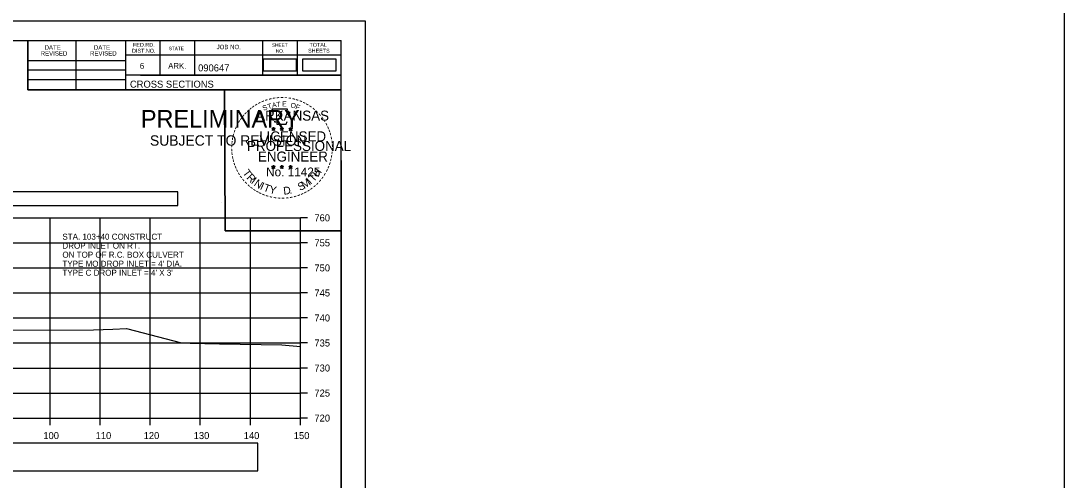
# Model space of a CAD drawing. Extents: x 1202951 to 1376887, y 378065 to 728038.
# Drawn here: x 1376678.8 to 1376887.3, y 378956.1 to 379047.8 of the extents above; entities that cross this region are included whole.
import ezdxf

# ---------------------------------------------------------------- set-up
doc = ezdxf.new("R2010")
doc.units = 0
for name, color, linetype in [('Default', 7, 'Continuous'), ('R_Alt Surface', 7, 'Continuous'), ('R_Axis', 7, 'Continuous'), ('R_Axis Annot', 7, 'Continuous'), ('R_Border', 7, 'Continuous'), ('R_Border PE', 7, 'Continuous'), ('R_Border Prem', 7, 'Continuous'), ('R_Exist Surface', 7, 'Continuous'), ('R_Grid', 7, 'Continuous'), ('R_No Plot', 7, 'Continuous'), ('R_Water Annot', 7, 'Continuous')]:
    doc.layers.add(name, color=color, linetype=linetype)

msp = doc.modelspace()

# ---------------------------------------------------------------- linework, layer by layer
at = {"layer": 'Default'}
msp.add_lwpolyline([(1376735.11, 379037.86), (1376741.79, 379037.86), (1376741.79, 379040.17), (1376735.11, 379040.17)], close=True, dxfattribs=at)
at = {"layer": 'R_Alt Surface'}
for points in [[(1376727.24, 379037.86), (1376733.92, 379037.86), (1376733.92, 379040.17), (1376727.24, 379040.17)], [(1376434.67, 379010.99), (1376710.2, 379010.99), (1376710.2, 379013.7), (1376434.67, 379013.7)], [(1376615.43, 378957.97), (1376726.14, 378957.97), (1376726.14, 378963.49), (1376615.43, 378963.49)]]:
    msp.add_lwpolyline(points, close=True, dxfattribs=at)
at = {"layer": 'R_Axis'}
for p, q in [((1376734.67, 378968.49), (1376734.67, 379008.49)), ((1376736.07, 379008.49), (1376734.67, 379008.49)), ((1376736.07, 379003.49), (1376734.67, 379003.49)), ((1376736.07, 378998.49), (1376734.67, 378998.49)), ((1376736.07, 378993.49), (1376734.67, 378993.49)), ((1376736.07, 378988.49), (1376734.67, 378988.49)), ((1376736.07, 378983.49), (1376734.67, 378983.49)), ((1376736.07, 378978.49), (1376734.67, 378978.49)), ((1376736.07, 378973.49), (1376734.67, 378973.49)), ((1376434.67, 378968.49), (1376734.67, 378968.49)), ((1376684.67, 378967.09), (1376684.67, 378968.49)), ((1376694.67, 378967.09), (1376694.67, 378968.49)), ((1376704.67, 378967.09), (1376704.67, 378968.49)), ((1376714.67, 378967.09), (1376714.67, 378968.49)), ((1376724.67, 378967.09), (1376724.67, 378968.49)), ((1376734.67, 378967.09), (1376734.67, 378968.49)), ((1376736.07, 378968.49), (1376734.67, 378968.49))]:
    msp.add_line(p, q, dxfattribs=at)
at = {"layer": 'R_Border'}
for p, q in [((1376426.67, 379043.95), (1376742.85, 379043.95)), ((1376680.21, 379034.07), (1376680.21, 379043.95)), ((1376689.89, 379034.07), (1376689.89, 379043.95)), ((1376699.75, 379043.95), (1376699.75, 379034.07)), ((1376706.59, 379043.95), (1376706.59, 379037.01)), ((1376713.53, 379043.95), (1376713.53, 379037.01)), ((1376727.11, 379043.95), (1376727.11, 379037.01)), ((1376734.05, 379043.95), (1376734.05, 379037.01)), ((1376742.85, 378838.49), (1376742.85, 379043.95)), ((1376680.21, 379039.93), (1376699.75, 379039.93)), ((1376742.85, 379041.01), (1376699.75, 379041.01)), ((1376742.85, 379041.03), (1376742.85, 379041.03)), ((1376680.21, 379038.07), (1376699.75, 379038.07)), ((1376680.21, 379036.13), (1376699.75, 379036.13)), ((1376742.85, 379037.01), (1376699.75, 379037.01)), ((1376702.71, 379037.01), (1376742.85, 379037.01)), ((1376742.85, 379034.07), (1376680.21, 379034.07))]:
    msp.add_line(p, q, dxfattribs=at)
at = {"layer": 'R_Border PE'}
for p, q in [((1376728.94, 379026.33), (1376729.28, 379026.22)), ((1376728.94, 379026.33), (1376729.19, 379026.28)), ((1376728.94, 379026.33), (1376729.17, 379026.21)), ((1376729.07, 379025.92), (1376729.28, 379026.22)), ((1376729.07, 379025.92), (1376729.19, 379026.16)), ((1376729.07, 379025.92), (1376729.28, 379026.14)), ((1376729.28, 379026.58), (1376729.24, 379026.33)), ((1376729.28, 379026.22), (1376729.28, 379026.58)), ((1376729.28, 379026.58), (1376729.33, 379026.33)), ((1376729.63, 379026.33), (1376729.28, 379026.22)), ((1376729.5, 379025.92), (1376729.28, 379026.22)), ((1376729.5, 379025.92), (1376729.28, 379026.13)), ((1376729.63, 379026.33), (1376729.35, 379026.28)), ((1376729.5, 379025.92), (1376729.36, 379026.21)), ((1376729.63, 379026.33), (1376729.43, 379026.23)), ((1376730.61, 379026.33), (1376730.95, 379026.22)), ((1376730.61, 379026.33), (1376730.86, 379026.28)), ((1376730.61, 379026.33), (1376730.84, 379026.21)), ((1376730.74, 379025.92), (1376730.95, 379026.22)), ((1376730.74, 379025.92), (1376730.86, 379026.16)), ((1376730.74, 379025.92), (1376730.95, 379026.14)), ((1376730.95, 379026.58), (1376730.91, 379026.33)), ((1376730.95, 379026.22), (1376730.95, 379026.58)), ((1376730.95, 379026.58), (1376731, 379026.33)), ((1376731.3, 379026.33), (1376730.95, 379026.22)), ((1376731.17, 379025.92), (1376730.95, 379026.22)), ((1376731.17, 379025.92), (1376730.95, 379026.13)), ((1376731.3, 379026.33), (1376731.02, 379026.28)), ((1376731.17, 379025.92), (1376731.03, 379026.21)), ((1376731.3, 379026.33), (1376731.1, 379026.23)), ((1376732.37, 379026.32), (1376732.72, 379026.2)), ((1376732.37, 379026.32), (1376732.62, 379026.27)), ((1376732.37, 379026.32), (1376732.61, 379026.19)), ((1376732.5, 379025.91), (1376732.72, 379026.2)), ((1376732.5, 379025.91), (1376732.63, 379026.15)), ((1376732.5, 379025.91), (1376732.72, 379026.12)), ((1376732.72, 379026.57), (1376732.68, 379026.32)), ((1376732.72, 379026.2), (1376732.72, 379026.57)), ((1376732.72, 379026.57), (1376732.77, 379026.32)), ((1376733.07, 379026.32), (1376732.72, 379026.2)), ((1376732.93, 379025.91), (1376732.72, 379026.2)), ((1376732.93, 379025.91), (1376732.72, 379026.12)), ((1376733.07, 379026.32), (1376732.78, 379026.27)), ((1376732.93, 379025.91), (1376732.79, 379026.2)), ((1376733.07, 379026.32), (1376732.86, 379026.21)), ((1376729.28, 379019.01), (1376729.24, 379018.76)), ((1376729.28, 379018.64), (1376729.28, 379019.01)), ((1376729.28, 379019.01), (1376729.33, 379018.76)), ((1376730.95, 379019.01), (1376730.91, 379018.76)), ((1376730.95, 379018.64), (1376730.95, 379019.01)), ((1376730.95, 379019.01), (1376731, 379018.76)), ((1376732.72, 379019), (1376732.68, 379018.75)), ((1376732.72, 379018.63), (1376732.72, 379019)), ((1376732.72, 379019), (1376732.77, 379018.75)), ((1376728.93, 379018.75), (1376729.28, 379018.64)), ((1376728.93, 379018.75), (1376729.18, 379018.71)), ((1376728.93, 379018.75), (1376729.17, 379018.63)), ((1376729.06, 379018.35), (1376729.28, 379018.64)), ((1376729.06, 379018.35), (1376729.19, 379018.59)), ((1376729.06, 379018.35), (1376729.28, 379018.56)), ((1376729.63, 379018.75), (1376729.28, 379018.64)), ((1376729.49, 379018.35), (1376729.28, 379018.64)), ((1376729.49, 379018.35), (1376729.28, 379018.56)), ((1376729.63, 379018.75), (1376729.34, 379018.71)), ((1376729.49, 379018.35), (1376729.36, 379018.64)), ((1376729.63, 379018.75), (1376729.42, 379018.65)), ((1376730.6, 379018.75), (1376730.95, 379018.64)), ((1376730.6, 379018.75), (1376730.85, 379018.71)), ((1376730.6, 379018.75), (1376730.84, 379018.63)), ((1376730.73, 379018.35), (1376730.95, 379018.64)), ((1376730.73, 379018.35), (1376730.86, 379018.59)), ((1376730.73, 379018.35), (1376730.95, 379018.56)), ((1376731.3, 379018.75), (1376730.95, 379018.64)), ((1376731.16, 379018.35), (1376730.95, 379018.64)), ((1376731.16, 379018.35), (1376730.95, 379018.56)), ((1376731.3, 379018.75), (1376731.01, 379018.71)), ((1376731.16, 379018.35), (1376731.03, 379018.64)), ((1376731.3, 379018.75), (1376731.09, 379018.65)), ((1376732.37, 379018.74), (1376732.72, 379018.63)), ((1376732.37, 379018.74), (1376732.62, 379018.7)), ((1376732.37, 379018.74), (1376732.6, 379018.62)), ((1376732.5, 379018.34), (1376732.72, 379018.63)), ((1376732.5, 379018.34), (1376732.63, 379018.58)), ((1376732.5, 379018.34), (1376732.71, 379018.55)), ((1376732.93, 379018.34), (1376732.71, 379018.55)), ((1376733.06, 379018.74), (1376732.72, 379018.63)), ((1376732.93, 379018.34), (1376732.72, 379018.63)), ((1376733.06, 379018.74), (1376732.78, 379018.7)), ((1376732.93, 379018.34), (1376732.79, 379018.63)), ((1376733.06, 379018.74), (1376732.86, 379018.64))]:
    msp.add_line(p, q, dxfattribs=at)
for points in [[(1376728.98, 379030.21), (1376729.25, 379029.38)], [(1376732.49, 379029.28), (1376732.63, 379029.57), (1376731.94, 379029.54), (1376732.09, 379030.21), (1376728.98, 379030.21)], [(1376729.47, 379027.78), (1376729.47, 379027.7), (1376730.03, 379027.68), (1376729.98, 379027.2), (1376731.85, 379027.2), (1376732.05, 379027.74)], [(1376729.28, 379026.58), (1376729.5, 379025.92), (1376728.94, 379026.33), (1376729.63, 379026.33), (1376729.07, 379025.92), (1376729.28, 379026.58)], [(1376730.95, 379026.58), (1376731.17, 379025.92), (1376730.61, 379026.33), (1376731.3, 379026.33), (1376730.74, 379025.92), (1376730.95, 379026.58)], [(1376732.72, 379026.57), (1376732.93, 379025.91), (1376732.37, 379026.32), (1376733.07, 379026.32), (1376732.5, 379025.91), (1376732.72, 379026.57)], [(1376729.28, 379019.01), (1376729.49, 379018.35), (1376728.93, 379018.75), (1376729.63, 379018.75), (1376729.06, 379018.35), (1376729.28, 379019.01)], [(1376730.95, 379019.01), (1376731.16, 379018.35), (1376730.6, 379018.75), (1376731.3, 379018.75), (1376730.73, 379018.35), (1376730.95, 379019.01)], [(1376732.72, 379019), (1376732.93, 379018.34), (1376732.37, 379018.74), (1376733.06, 379018.74), (1376732.5, 379018.34), (1376732.72, 379019)]]:
    msp.add_lwpolyline(points, dxfattribs=at)
for centre, radius in [((1376729.28, 379026.22), 0.172), ((1376729.28, 379026.22), 0.145), ((1376729.28, 379026.22), 0.116), ((1376729.28, 379026.22), 0.0991), ((1376729.28, 379026.22), 0.0747), ((1376729.28, 379026.22), 0.0495), ((1376729.28, 379026.22), 0.0296), ((1376730.95, 379026.22), 0.172), ((1376730.95, 379026.22), 0.145), ((1376730.95, 379026.22), 0.116), ((1376730.95, 379026.22), 0.0991), ((1376730.95, 379026.22), 0.0747), ((1376730.95, 379026.22), 0.0495), ((1376730.95, 379026.22), 0.0296), ((1376732.72, 379026.2), 0.172), ((1376732.72, 379026.2), 0.145), ((1376732.72, 379026.2), 0.116), ((1376732.72, 379026.2), 0.0991), ((1376732.72, 379026.2), 0.0747), ((1376732.72, 379026.2), 0.0495), ((1376732.72, 379026.2), 0.0296), ((1376729.28, 379018.64), 0.172), ((1376729.28, 379018.64), 0.145), ((1376729.28, 379018.64), 0.116), ((1376729.28, 379018.64), 0.0991), ((1376729.28, 379018.64), 0.0747), ((1376729.28, 379018.64), 0.0495), ((1376729.28, 379018.64), 0.0296), ((1376730.95, 379018.64), 0.172), ((1376730.95, 379018.64), 0.145), ((1376730.95, 379018.64), 0.116), ((1376730.95, 379018.64), 0.0991), ((1376730.95, 379018.64), 0.0747), ((1376730.95, 379018.64), 0.0495), ((1376730.95, 379018.64), 0.0296), ((1376732.72, 379018.63), 0.172), ((1376732.72, 379018.63), 0.145), ((1376732.72, 379018.63), 0.116), ((1376732.72, 379018.63), 0.0991), ((1376732.72, 379018.63), 0.0747), ((1376732.72, 379018.63), 0.0495), ((1376732.72, 379018.63), 0.0296)]:
    msp.add_circle(centre, radius, dxfattribs=at)
at = {"layer": 'R_Exist Surface'}
msp.add_lwpolyline([(1376676.12, 378986.05), (1376693.3, 378986.09), (1376697.2, 378986.25), (1376699.92, 378986.36), (1376710.89, 378983.51), (1376712.63, 378983.47), (1376718.5, 378983.31), (1376730.95, 378983.13), (1376734.67, 378982.79)], dxfattribs=at)
at = {"layer": 'R_Grid'}
for p, q in [((1376434.67, 379008.49), (1376734.67, 379008.49)), ((1376684.67, 378968.49), (1376684.67, 379008.49)), ((1376694.67, 378968.49), (1376694.67, 379008.49)), ((1376704.67, 378968.49), (1376704.67, 379008.49)), ((1376714.67, 378968.49), (1376714.67, 379008.49)), ((1376724.67, 378968.49), (1376724.67, 379008.49)), ((1376734.67, 378968.49), (1376734.67, 379008.49)), ((1376434.67, 379003.49), (1376734.67, 379003.49)), ((1376434.67, 378998.49), (1376734.67, 378998.49)), ((1376434.67, 378993.49), (1376734.67, 378993.49)), ((1376434.67, 378988.49), (1376734.67, 378988.49)), ((1376434.67, 378983.49), (1376734.67, 378983.49)), ((1376434.67, 378978.49), (1376734.67, 378978.49)), ((1376434.67, 378973.49), (1376734.67, 378973.49)), ((1376434.67, 378968.49), (1376734.67, 378968.49))]:
    msp.add_line(p, q, dxfattribs=at)
at = {"layer": 'R_No Plot'}
for p, q in [((1376414.27, 379047.85), (1376747.6, 379047.85)), ((1376718.89, 379011.62), (1376718.89, 379011.62))]:
    msp.add_line(p, q, dxfattribs=at)
for points in [[(1376303.24, 380162.87), (1376887.29, 380162.87), (1376887.29, 378065.39), (1376303.24, 378065.39)], [(1376414.26, 379047.85), (1376747.6, 379047.85), (1376747.6, 378834.51), (1376414.26, 378834.51)], [(1376660.59, 379043.95), (1376680.21, 379043.95), (1376680.21, 379034.07), (1376696.32, 379034.07), (1376719.52, 379034.07), (1376719.64, 379005.92), (1376742.85, 379005.92), (1376742.85, 378838.49), (1376426.67, 378838.49), (1376426.67, 379043.95)], [(1376719.52, 379034.07), (1376742.73, 379034.07), (1376742.85, 379005.92), (1376719.64, 379005.92)]]:
    msp.add_lwpolyline(points, close=True, dxfattribs=at)

# ---------------------------------------------------------------- texts
at = {"layer": 'R_Axis Annot'}
for s, p in [('760', (1376737.47, 379007.79)), ('755', (1376737.47, 379002.79)), ('750', (1376737.47, 378997.79)), ('745', (1376737.47, 378992.79)), ('740', (1376737.47, 378987.79)), ('735', (1376737.47, 378982.79)), ('730', (1376737.47, 378977.79)), ('725', (1376737.47, 378972.79)), ('720', (1376737.47, 378967.79)), ('100', (1376683.3, 378964.29)), ('110', (1376693.75, 378964.29)), ('120', (1376703.35, 378964.29)), ('130', (1376713.35, 378964.29)), ('140', (1376723.35, 378964.29)), ('150', (1376733.35, 378964.29))]:
    msp.add_text(s, height=1.4, dxfattribs=at).set_placement(p)
at = {"layer": 'R_Border'}
for s, height, p in [('REVISED', 0.879, (1376682.77, 379040.91)), ('DATE', 0.879, (1376683.55, 379042.09)), ('REVISED', 0.879, (1376692.63, 379040.91)), ('DATE', 0.879, (1376693.41, 379042.09)), ('DIST.NO.', 0.782, (1376701.03, 379041.49)), ('FED.RD.', 0.782, (1376701.23, 379042.67)), ('STATE', 0.684, (1376708.35, 379041.99)), ('JOB NO.', 0.879, (1376717.93, 379042.19)), ('SHEET', 0.684, (1376728.97, 379042.67)), ('NO.', 0.684, (1376729.75, 379041.49)), ('SHEETS', 0.782, (1376736.21, 379041.49)), ('TOTAL', 0.782, (1376736.49, 379042.67)), ('6', 1.17, (1376702.59, 379038.27)), ('ARK.', 1.172, (1376708.25, 379038.27)), ('090647', 1.4, (1376714.23, 379037.75)), ('CROSS SECTIONS', 1.4, (1376700.61, 379034.5))]:
    msp.add_text(s, height=height, rotation=360, dxfattribs=at).set_placement(p)
at = {"layer": 'R_Border PE'}
for s, height, rotation, p in [('-', 1.6, 28.7918, (1376726.46, 379030.75)), ('-', 1.6, 24.3072, (1376727.09, 379031.06)), ('-', 1.6, 19.1761, (1376727.72, 379031.33)), ('T', 1, 16.4036, (1376728.25, 379030.21)), ('-', 1.6, 13.6301, (1376728.47, 379031.57)), ('A', 1, 11.2132, (1376729.07, 379030.47)), ('-', 1.6, 10.2193, (1376729.15, 379031.74)), ('T', 1, 6.0228, (1376729.92, 379030.63)), ('-', 1.6, 5.8968, (1376729.88, 379031.85)), ('-', 1.6, 0.1862, (1376730.65, 379031.92)), ('E', 1, 0.8323, (1376731.03, 379030.74)), ('-', 1.6, 357.743, (1376731.38, 379031.9)), ('-', 1.6, 352.1617, (1376732.12, 379031.85)), ('O', 1, 350.4515, (1376732.63, 379030.53)), ('-', 1.6, 347.2049, (1376732.84, 379031.73)), ('-', 1.6, 342.3362, (1376733.47, 379031.58)), ('-', 1.6, 337.8551, (1376734.21, 379031.36)), ('-', 1.6, 334.1211, (1376734.84, 379031.09)), ('-', 1.6, 329.6409, (1376735.42, 379030.8)), ('-', 1.6, 48.423, (1376723.93, 379028.71)), ('-', 1.6, 42.9622, (1376724.37, 379029.19)), ('-', 1.6, 38.9507, (1376724.81, 379029.6)), ('-', 1.6, 36.2317, (1376725.28, 379029.98)), ('-', 1.6, 34.0636, (1376725.86, 379030.38)), ('ARKANSAS', 2, 360, (1376725.83, 379027.92)), ('S', 1, 21.594, (1376727.33, 379029.88)), ('F', 1, 340.0707, (1376733.58, 379030.3)), ('-', 1.6, 325.8627, (1376736.06, 379030.44)), ('-', 1.6, 320.5297, (1376736.67, 379030.02)), ('-', 1.6, 315.5786, (1376737.27, 379029.53)), ('-', 1.6, 309.8797, (1376737.84, 379028.98)), ('-', 1.6, 62.8713, (1376722.47, 379026.51)), ('-', 1.6, 58.0706, (1376722.78, 379027.13)), ('-', 1.6, 54.2325, (1376723.11, 379027.66)), ('-', 1.6, 50.6142, (1376723.52, 379028.22)), ('-', 1.6, 306.6522, (1376738.37, 379028.38)), ('-', 1.4, 303.6753, (1376738.85, 379027.81)), ('-', 1.6, 299.6684, (1376739.17, 379027.2)), ('-', 1.6, 75.461, (1376721.8, 379024.56)), ('-', 1.6, 72.3945, (1376721.99, 379025.27)), ('-', 1.6, 67.7743, (1376722.21, 379025.9)), ('LICENSED', 2, 360, (1376726.43, 379023.77)), ('DWB', 0.01, 360, (1376729.27, 379026.21)), ('DWB', 0.01, 360, (1376730.94, 379026.21)), ('DWB', 0.01, 360, (1376732.71, 379026.2)), ('-', 1.6, 294.6628, (1376739.49, 379026.59)), ('-', 1.6, 290.5728, (1376739.75, 379026.01)), ('-', 1.6, 285.1233, (1376739.99, 379025.43)), ('-', 1.6, 89.0622, (1376721.56, 379022.45)), ('-', 1.6, 85.1863, (1376721.59, 379023.16)), ('-', 1.6, 81.2013, (1376721.66, 379023.85)), ('PROFESSIONAL', 2, 360, (1376724, 379021.86)), ('-', 1.6, 280.5493, (1376740.19, 379024.69)), ('-', 1.6, 276.5962, (1376740.35, 379023.92)), ('-', 1.6, 274.3301, (1376740.41, 379023.2)), ('-', 1.6, 94.1959, (1376721.6, 379021.73)), ('-', 1.6, 98.9479, (1376721.67, 379021.06)), ('ENGINEER', 2, 360, (1376726.19, 379019.74)), ('-', 1.6, 260.9953, (1376740.35, 379021.25)), ('-', 1.6, 263.5172, (1376740.42, 379021.9)), ('-', 1.6, 269.9407, (1376740.44, 379022.57)), ('-', 1.6, 101.7149, (1376721.81, 379020.33)), ('-', 1.6, 105.4578, (1376721.97, 379019.73)), ('-', 1.6, 109.0874, (1376722.18, 379019.1)), ('-', 1.6, 114.0643, (1376722.44, 379018.51)), ('-', 1.6, 247.8887, (1376739.84, 379019.18)), ('-', 1.6, 252.8681, (1376740.06, 379019.85)), ('-', 1.6, 255.7626, (1376740.24, 379020.57)), ('-', 1.6, 115.7289, (1376722.74, 379017.89)), ('-', 1.6, 120.4471, (1376723.1, 379017.3)), ('-', 1.6, 125.8934, (1376723.5, 379016.74)), ('T', 1.54, 306.0406, (1376723.04, 379017.48)), ('R', 1.54, 314.005, (1376723.8, 379016.43)), ('No. 11425', 1.757, 360, (1376727.82, 379016.79)), ('DWB', 0.01, 360, (1376729.27, 379018.64)), ('DWB', 0.01, 360, (1376730.94, 379018.64)), ('DWB', 0.01, 360, (1376732.7, 379018.63)), ('T', 1.54, 46.6444, (1376737.27, 379015.57)), ('H', 1.54, 54.6088, (1376738.16, 379016.52)), ('-', 1.6, 233.8452, (1376738.78, 379017.14)), ('-', 1.6, 239.0712, (1376739.18, 379017.8)), ('-', 1.6, 244.6197, (1376739.58, 379018.55)), ('-', 1.6, 130.7181, (1376723.96, 379016.19)), ('-', 1.6, 134.2238, (1376724.48, 379015.65)), ('-', 1.6, 138.9338, (1376725.01, 379015.18)), ('-', 1.6, 144.6463, (1376725.56, 379014.78)), ('I', 1.54, 321.9694, (1376724.7, 379015.5)), ('N', 1.54, 326.5002, (1376725.27, 379015.03)), ('I', 1.54, 335.3603, (1376726.48, 379014.24)), ('T', 1.54, 339.8912, (1376727.14, 379013.92)), ('Y', 1.54, 347.8556, (1376728.36, 379013.47)), ('D', 1.54, 6.3969, (1376731.34, 379013.11)), ('S', 1.54, 26.9312, (1376734.59, 379013.84)), ('M', 1.54, 32.6563, (1376735.43, 379014.25)), ('I', 1.54, 42.1136, (1376736.71, 379015.1)), ('-', 1.6, 221.0851, (1376737.35, 379015.5)), ('-', 1.6, 225.7653, (1376737.87, 379016.01)), ('-', 1.6, 231.2538, (1376738.35, 379016.58)), ('-', 1.6, 148.0898, (1376726.12, 379014.4)), ('-', 1.6, 151.5704, (1376726.7, 379014.08)), ('-', 1.6, 154.6002, (1376727.22, 379013.83)), ('-', 1.6, 158.5612, (1376727.85, 379013.58)), ('-', 1.6, 162.7983, (1376728.53, 379013.37)), ('-', 1.6, 167.5555, (1376729.25, 379013.2)), ('-', 1.6, 173.1155, (1376730.02, 379013.09)), ('-', 1.6, 185.8167, (1376732.32, 379013.13)), ('-', 1.6, 191.2858, (1376733.06, 379013.27)), ('.', 1.54, 13.7642, (1376732.53, 379013.24)), ('-', 1.6, 195.4743, (1376733.79, 379013.46)), ('-', 1.6, 200.7184, (1376734.46, 379013.71)), ('-', 1.6, 204.2516, (1376735.08, 379013.98)), ('-', 1.6, 207.3568, (1376735.71, 379014.3)), ('-', 1.6, 212.2491, (1376736.27, 379014.64)), ('-', 1.6, 215.7363, (1376736.8, 379015.03)), ('-', 1.6, 176.5183, (1376730.77, 379013.04)), ('-', 1.6, 181.5918, (1376731.51, 379013.06))]:
    msp.add_text(s, height=height, rotation=rotation, dxfattribs=at).set_placement(p)
at = {"layer": 'R_Border Prem'}
for s, height, p in [('PRELIMINARY', 3.5, (1376702.8, 379026.54)), ('DWB', 0.01, (1376703.55, 379028.38)), ('SUBJECT TO REVISION', 2.0751, (1376704.61, 379022.91))]:
    msp.add_text(s, height=height, rotation=360, dxfattribs=at).set_placement(p)
at = {"layer": 'R_Water Annot'}
for s, p in [('STA. 103+40 CONSTRUCT', (1376687.11, 379004.13)), ('DROP INLET ON RT.', (1376687.11, 379002.33)), ('ON TOP OF R.C. BOX CULVERT', (1376687.11, 379000.53)), ("TYPE MO DROP INLET = 4' DIA.", (1376687.11, 378998.73)), ("TYPE C DROP INLET = 4' X 3'  ", (1376687.11, 378996.93))]:
    msp.add_text(s, height=1.2, dxfattribs=at).set_placement(p)

doc.saveas('drawing.dxf')
